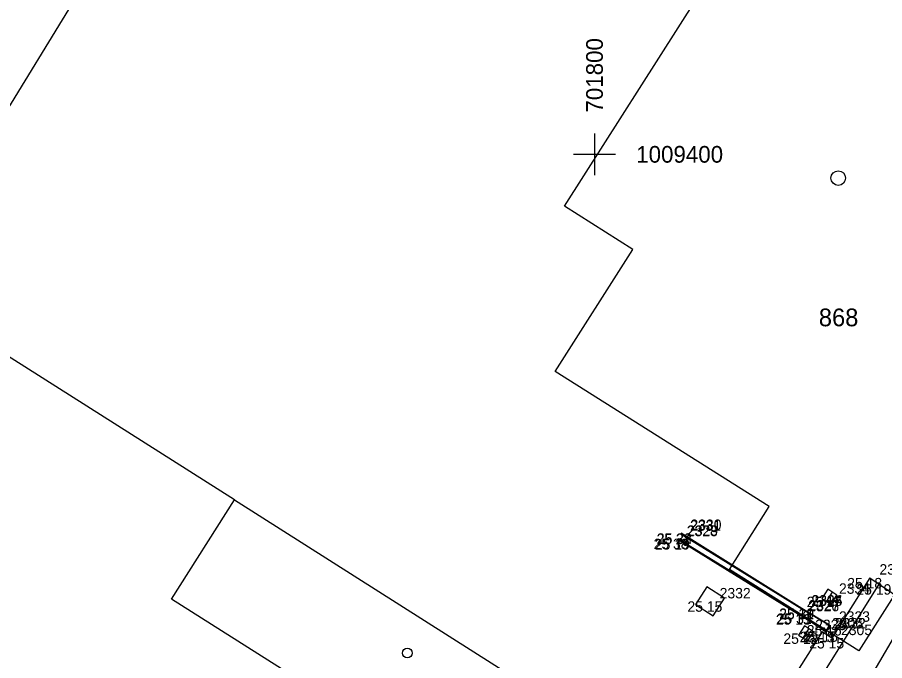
# Model space of a CAD drawing. Extents: x -702257 to -701487, y -1009871 to -1008841.
# Drawn here: x -701813.83 to -701793.04, y -1009412.13 to -1009396.72 of the extents above; entities that cross this region are included whole.
import ezdxf

# ---------------------------------------------------------------- set-up
doc = ezdxf.new("R2010")
doc.units = 0
for name, color, linetype in [('Ex_Minor Contours', 7, 'Continuous'), ('Z_betonova_konstrukce', 7, 'Continuous'), ('Z_body', 7, 'Continuous'), ('Z_body_cisla', 7, 'Continuous'), ('Z_body_vysky_redukovane', 7, 'Continuous'), ('Z_budova', 7, 'Continuous'), ('Z_hektometricka_sit', 7, 'Continuous'), ('Z_hektometricka_sit_popis', 7, 'Continuous'), ('Z_katastr_cisla_stavebni', 7, 'Continuous'), ('Z_katastr_hranice', 7, 'Continuous'), ('Z_katastr_vnitrni_kresba', 7, 'Continuous'), ('Z_katastr_znacky_budov', 7, 'Continuous'), ('Z_rozhranni', 7, 'Continuous'), ('Z_site_kanalizace_znaky', 7, 'Continuous'), ('Z_site_nerozlisene_znaky', 7, 'Continuous')]:
    doc.layers.add(name, color=color, linetype=linetype)

# ---------------------------------------------------------------- blocks, each defined once
blk = doc.blocks.new('POINT_DISPLAY')
blk.add_line((0, 0), (0, 0))
blk = doc.blocks.new('Z46260')
for p, q in [((0.13, 0.13), (-0.13, 0.13)), ((-0.13, 0.13), (-0.13, -0.13)), ((0.13, 0), (-0.13, 0)), ((0.13, -0.13), (0.13, 0.13)), ((-0.13, -0.13), (0.13, -0.13))]:
    blk.add_line(p, q)
blk = doc.blocks.new('Z608')
for p, q in [((0.25, 0.25), (-0.25, 0.25)), ((-0.25, 0.25), (-0.25, -0.25)), ((0.25, -0.25), (0.25, 0.25)), ((-0.25, -0.25), (0.25, -0.25))]:
    blk.add_line(p, q)

msp = doc.modelspace()

# ---------------------------------------------------------------- linework, layer by layer
at = {"layer": 'Ex_Minor Contours'}
msp.add_lwpolyline([(-701797.922, -1009409.082), (-701796.175, -1009410.172), (-701796.06, -1009410.243), (-701795.946, -1009410.315), (-701795.831, -1009410.386), (-701795.717, -1009410.457), (-701795.096, -1009410.844), (-701795.063, -1009410.865), (-701795.03, -1009410.885), (-701794.997, -1009410.905), (-701794.964, -1009410.925), (-701794.782, -1009411.036), (-701794.776, -1009411.042), (-701794.772, -1009411.048), (-701794.772, -1009411.055), (-701794.775, -1009411.062), (-701794.793, -1009411.096), (-701794.798, -1009411.104), (-701794.803, -1009411.111), (-701794.809, -1009411.118), (-701794.815, -1009411.124), (-701794.841, -1009411.149), (-701794.847, -1009411.154), (-701794.854, -1009411.156), (-701794.861, -1009411.155), (-701794.869, -1009411.152), (-701795.036, -1009411.045), (-701795.066, -1009411.026), (-701795.097, -1009411.007), (-701795.127, -1009410.988), (-701795.158, -1009410.969), (-701796.147, -1009410.365), (-701796.322, -1009410.258), (-701796.497, -1009410.151), (-701796.672, -1009410.043), (-701796.846, -1009409.935), (-701798.007, -1009409.217)], dxfattribs=at)
at = {"layer": 'Z_betonova_konstrukce'}
for p, q in [((-701797.93, -1009409.09), (-701795.03, -1009410.89)), ((-701795.03, -1009410.88), (-701797.92, -1009409.08)), ((-701798.01, -1009409.22), (-701795.11, -1009411.02)), ((-701795.09, -1009411), (-701798, -1009409.21)), ((-701794.37, -1009411.28), (-701795.03, -1009410.88)), ((-701795.03, -1009410.89), (-701794.37, -1009411.28)), ((-701794.46, -1009411.43), (-701795.11, -1009411.02)), ((-701795.09, -1009411), (-701794.46, -1009411.43)), ((-701794.37, -1009411.28), (-701794.46, -1009411.43))]:
    msp.add_line(p, q, dxfattribs=at)
at = {"layer": 'Z_budova'}
for p, q in [((-701793.4, -1009410.15), (-701793.18, -1009410.3)), ((-701793.18, -1009410.3), (-701792.4, -1009410.83))]:
    msp.add_line(p, q, dxfattribs=at)
at = {"layer": 'Z_hektometricka_sit'}
for p, q in [((-701800, -1009399.5), (-701800, -1009400.5)), ((-701800, -1009399.5), (-701800, -1009400.5)), ((-701800, -1009399.5), (-701800, -1009400.5)), ((-701800.5, -1009400), (-701799.5, -1009400)), ((-701800.5, -1009400), (-701799.5, -1009400)), ((-701800.5, -1009400), (-701799.5, -1009400))]:
    msp.add_line(p, q, dxfattribs=at)
at = {"layer": 'Z_katastr_hranice'}
for p, q in [((-701809.39, -1009391.26), (-701816.68, -1009403.18)), ((-701808.63, -1009408.28), (-701816.68, -1009403.18)), ((-701810.14, -1009410.66), (-701808.63, -1009408.28)), ((-701808.63, -1009408.28), (-701800.24, -1009413.6)), ((-701807.35, -1009412.42), (-701810.14, -1009410.66)), ((-701795.7, -1009416.48), (-701792.29, -1009410.66))]:
    msp.add_line(p, q, dxfattribs=at)
at = {"layer": 'Z_katastr_vnitrni_kresba'}
for p, q in [((-701800.72, -1009401.24), (-701796.84, -1009395.15)), ((-701799.08, -1009402.28), (-701800.72, -1009401.24)), ((-701800.94, -1009405.2), (-701799.08, -1009402.28)), ((-701795.81, -1009408.44), (-701800.94, -1009405.2)), ((-701796.76, -1009409.95), (-701795.81, -1009408.44)), ((-701793.66, -1009411.9), (-701796.76, -1009409.95)), ((-701792.71, -1009410.4), (-701793.66, -1009411.9))]:
    msp.add_line(p, q, dxfattribs=at)
at = {"layer": 'Z_katastr_znacky_budov'}
for centre, radius in [((-701794.157, -1009400.569), 0.175), ((-701804.485, -1009411.949), 0.117)]:
    msp.add_circle(centre, radius, dxfattribs=at)
at = {"layer": 'Z_rozhranni'}
for p, q in [((-701793.4, -1009410.15), (-701794.31, -1009411.59)), ((-701794.73, -1009412.78), (-701793.18, -1009410.3)), ((-701794.54, -1009411.44), (-701796.26, -1009414.14)), ((-701794.31, -1009411.59), (-701794.54, -1009411.44))]:
    msp.add_line(p, q, dxfattribs=at)

# ---------------------------------------------------------------- block references
at = {"layer": 'Z_body'}
for p in [(-701797.93, -1009409.09), (-701797.92, -1009409.08), (-701798.01, -1009409.22), (-701798, -1009409.21), (-701793.4, -1009410.15), (-701793.18, -1009410.3), (-701797.23, -1009410.71), (-701794.37, -1009410.6), (-701795.03, -1009410.88), (-701795.03, -1009410.89), (-701795.11, -1009411.02), (-701795.09, -1009411), (-701794.37, -1009411.28), (-701794.93, -1009411.48), (-701794.54, -1009411.44), (-701794.46, -1009411.43), (-701794.31, -1009411.59)]:
    msp.add_blockref('POINT_DISPLAY', p, dxfattribs=at)
at = {"layer": 'Z_site_kanalizace_znaky'}
for p, rotation in [((-701794.37, -1009410.6), 57.6), ((-701794.93, -1009411.48), -122.40000000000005)]:
    msp.add_blockref('Z46260', p, dxfattribs=dict(at, rotation=rotation))
at = {"layer": 'Z_site_nerozlisene_znaky', "rotation": 57.6}
msp.add_blockref('Z608', (-701797.23, -1009410.71), dxfattribs=at)

# ---------------------------------------------------------------- texts
at = {"layer": 'Z_body_cisla'}
for s, p in [('2328', (-701797.79, -1009409.15)), ('2329', (-701797.78, -1009409.14)), ('2331', (-701797.71, -1009409.02)), ('2330', (-701797.7, -1009409)), ('2304', (-701793.17, -1009410.07)), ('2334', (-701794.14, -1009410.53)), ('2332', (-701797, -1009410.64)), ('2324', (-701794.8, -1009410.81)), ('2325', (-701794.8, -1009410.82)), ('2326', (-701794.88, -1009410.95)), ('2327', (-701794.87, -1009410.93)), ('2323', (-701794.14, -1009411.2)), ('2333', (-701794.71, -1009411.4)), ('2306', (-701794.31, -1009411.36)), ('2322', (-701794.24, -1009411.36)), ('2305', (-701794.09, -1009411.52))]:
    msp.add_text(s, height=0.25, dxfattribs=at).set_placement(p)
at = {"layer": 'Z_body_vysky_redukovane'}
for s, p in [('25 38', (-701798.513, -1009409.34)), ('25 22', (-701798.503, -1009409.33)), ('25 38', (-701798.583, -1009409.46)), ('25 19', (-701798.552, -1009409.47)), ('25 18', (-701793.942, -1009410.4)), ('25 19', (-701793.722, -1009410.55)), ('25 15', (-701797.772, -1009410.96)), ('25 17', (-701794.912, -1009410.85)), ('25 19', (-701795.572, -1009411.13)), ('25 31', (-701795.572, -1009411.14)), ('25 13', (-701795.652, -1009411.27)), ('25 31', (-701795.632, -1009411.25)), ('25 16', (-701794.912, -1009411.53)), ('25 12', (-701795.472, -1009411.73)), ('25 13', (-701795.082, -1009411.69)), ('25 15', (-701795.002, -1009411.68)), ('25 15', (-701794.852, -1009411.84))]:
    msp.add_text(s, height=0.25, dxfattribs=at).set_placement(p)
at = {"layer": 'Z_hektometricka_sit_popis'}
msp.add_text('701800', height=0.4, rotation=90, dxfattribs=at).set_placement((-701799.8, -1009399))
msp.add_text('1009400', height=0.4, dxfattribs=at).set_placement((-701799, -1009400.2))
at = {"layer": 'Z_katastr_cisla_stavebni'}
msp.add_text('868', height=0.425, dxfattribs=at).set_placement((-701794.623, -1009404.12))

doc.saveas('drawing.dxf')
